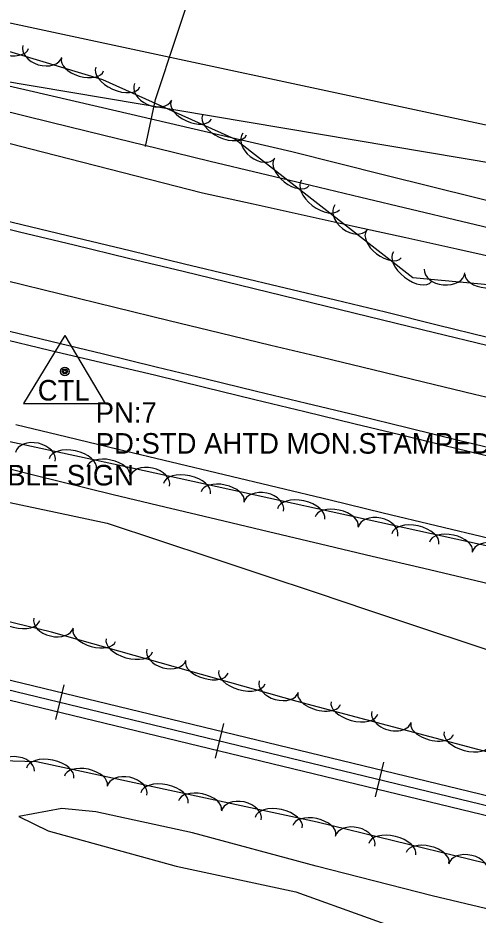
# Model space of a CAD drawing. Extents: x 1441650 to 1491889, y 345904 to 358319.
# Drawn here: x 1448606.3 to 1448718.2, y 353717.3 to 353935.4 of the extents above; entities that cross this region are included whole.
import ezdxf

# ---------------------------------------------------------------- set-up
doc = ezdxf.new("R2010")
doc.units = 0
for name, color, linetype in [('S_DITCHLINE', 7, 'Continuous'), ('S_EDGE_PAVEMENT', 7, 'Continuous'), ('S_PAVEMENT_CROWN', 7, 'Continuous'), ('S_PRIMARY_CTL', 7, 'Continuous'), ('S_PRIMARY_CTL_ANNOT', 7, 'Continuous'), ('S_RAILROAD', 7, 'Continuous'), ('S_SHOULDER', 7, 'Continuous'), ('S_SIGN_ANNOT', 7, 'Continuous'), ('S_STREAM', 7, 'Continuous'), ('S_TREE', 7, 'Continuous'), ('S_UNDERGROUND_CABLE', 7, 'Continuous'), ('S_WATER_UTILITIES', 7, 'Continuous')]:
    doc.layers.add(name, color=color, linetype=linetype)

msp = doc.modelspace()

# ---------------------------------------------------------------- linework, layer by layer
at = {"layer": 'S_DITCHLINE'}
for points in [[(1448601.39, 353913.22), (1448614.3, 353910.07), (1448627.21, 353906.91), (1448640.12, 353903.76), (1448653.03, 353900.6), (1448665.27, 353897.67), (1448677.5, 353894.74), (1448689.73, 353891.81), (1448701.97, 353888.89), (1448714.2, 353885.96), (1448726.43, 353883.03), (1448738.67, 353880.1), (1448750.9, 353877.17), (1448763.66, 353874.4), (1448776.43, 353871.63), (1448789.19, 353868.85), (1448801.96, 353866.08), (1448814.72, 353863.31), (1448827.49, 353860.54), (1448840.25, 353857.76)], [(1448599.28, 353906.15), (1448612.25, 353902.84), (1448625.22, 353899.52), (1448638.19, 353896.21), (1448651.16, 353892.9), (1448663.53, 353890.17), (1448675.91, 353887.44), (1448688.29, 353884.72), (1448700.66, 353881.99), (1448713.04, 353879.26), (1448725.41, 353876.53), (1448737.79, 353873.81), (1448750.17, 353871.08), (1448762.63, 353867.65), (1448775.09, 353864.22), (1448787.55, 353860.79), (1448800.01, 353857.36), (1448812.47, 353853.93), (1448824.93, 353850.5), (1448837.39, 353847.07)], [(1448605.75, 353836.54), (1448618.23, 353833.55), (1448630.71, 353830.57), (1448643.6, 353827.48), (1448656.49, 353824.39), (1448669.38, 353821.3), (1448682.27, 353818.2), (1448695.16, 353815.11), (1448708.05, 353812.02), (1448720.94, 353808.93), (1448733.83, 353805.84), (1448746.27, 353802.86), (1448758.72, 353799.89), (1448771.16, 353796.91), (1448783.6, 353793.93), (1448796.04, 353790.95), (1448808.48, 353787.98), (1448820.92, 353785), (1448833.36, 353782.02)], [(1448602.81, 353817.94), (1448615.41, 353815.27), (1448628.02, 353812.59), (1448640.72, 353808.36), (1448653.43, 353804.13), (1448666.13, 353799.9), (1448678.83, 353795.68), (1448691.54, 353791.45), (1448704.24, 353787.22), (1448716.94, 353782.99), (1448729.65, 353778.76), (1448753.61, 353773.47), (1448777.57, 353768.18), (1448801.54, 353762.89), (1448825.5, 353757.6), (1448838.58, 353754.42)]]:
    msp.add_lwpolyline(points, dxfattribs=at)
at = {"layer": 'S_EDGE_PAVEMENT'}
for points in [[(1448593.43, 353886.63), (1448606.69, 353883.42), (1448619.95, 353880.21), (1448633.22, 353877), (1448646.48, 353873.79), (1448670.72, 353867.9), (1448694.95, 353862.01), (1448707.63, 353858.92), (1448720.32, 353855.83), (1448733, 353852.75), (1448745.68, 353849.66), (1448758, 353846.68), (1448770.33, 353843.71), (1448782.66, 353840.73), (1448794.98, 353837.76), (1448807.57, 353834.71), (1448820.15, 353831.67), (1448832.74, 353828.62)], [(1448601.52, 353859.9), (1448614.3, 353856.8), (1448627.09, 353853.7), (1448639.88, 353850.6), (1448652.09, 353847.64), (1448664.3, 353844.69), (1448676.5, 353841.74), (1448688.71, 353838.79), (1448701.26, 353835.74), (1448713.81, 353832.7), (1448726.35, 353829.66), (1448738.9, 353826.62), (1448751.74, 353823.51), (1448764.57, 353820.4), (1448777.41, 353817.28), (1448790.25, 353814.17), (1448802.41, 353811.22), (1448814.58, 353808.28), (1448826.74, 353805.33), (1448838.9, 353802.38)]]:
    msp.add_lwpolyline(points, dxfattribs=at)
at = {"layer": 'S_PAVEMENT_CROWN'}
msp.add_lwpolyline([(1448603.4, 353871.53), (1448616.62, 353868.29), (1448629.84, 353865.04), (1448643.07, 353861.8), (1448655.45, 353858.84), (1448667.82, 353855.87), (1448680.2, 353852.91), (1448692.58, 353849.95), (1448704.96, 353846.96), (1448717.34, 353843.96), (1448729.72, 353840.97), (1448742.09, 353837.97), (1448754.39, 353835.09), (1448766.68, 353832.21), (1448778.97, 353829.32), (1448791.26, 353826.44), (1448803.97, 353823.33), (1448816.68, 353820.23), (1448829.39, 353817.12)], dxfattribs=at)
at = {"layer": 'S_PRIMARY_CTL'}
for p, q in [((1448617.7, 353858.16), (1448607.67, 353841.65)), ((1448617.7, 353858.16), (1448627.52, 353841.65)), ((1448607.67, 353841.65), (1448627.52, 353841.65))]:
    msp.add_line(p, q, dxfattribs=at)
for radius in [1.04, 0.609, 0.344]:
    msp.add_circle((1448617.7, 353849.46), radius, dxfattribs=at)
at = {"layer": 'S_RAILROAD'}
for p, q in [((1448617.43, 353773.24), (1448615.39, 353764.81)), ((1448616.97, 353771.33), (1448616.96, 353771.3)), ((1448615.86, 353766.76), (1448615.88, 353766.86)), ((1448656.31, 353763.83), (1448654.27, 353755.4)), ((1448655.85, 353761.93), (1448655.84, 353761.89)), ((1448654.74, 353757.35), (1448654.76, 353757.45)), ((1448695.19, 353754.43), (1448693.15, 353746)), ((1448694.73, 353752.52), (1448694.72, 353752.48)), ((1448693.62, 353747.94), (1448693.64, 353748.04))]:
    msp.add_line(p, q, dxfattribs=at)
for points in [[(1448408.16, 353821.85), (1449173.97, 353636.57)], [(1448408.08, 353819.43), (1449173.41, 353634.26)], [(1448408, 353817.05), (1449172.86, 353631.99)], [(1448616.38, 353769.03), (1448616.41, 353769.03)], [(1448655.26, 353759.63), (1448655.29, 353759.62)], [(1448694.14, 353750.22), (1448694.17, 353750.21)]]:
    msp.add_lwpolyline(points, dxfattribs=at)
at = {"layer": 'S_SHOULDER'}
for points in [[(1448594.01, 353888.34), (1448607.21, 353885.17), (1448620.41, 353881.99), (1448633.61, 353878.82), (1448646.81, 353875.65), (1448659.04, 353872.71), (1448671.27, 353869.78), (1448683.5, 353866.85), (1448695.72, 353863.91), (1448708.29, 353860.82), (1448720.86, 353857.73), (1448733.43, 353854.64), (1448746, 353851.55), (1448758.46, 353848.6), (1448770.92, 353845.66), (1448783.38, 353842.71), (1448795.84, 353839.76), (1448808.29, 353836.76), (1448820.74, 353833.75), (1448833.19, 353830.75)], [(1448601.2, 353857.69), (1448613.96, 353854.66), (1448626.72, 353851.63), (1448639.48, 353848.6), (1448651.68, 353845.63), (1448663.88, 353842.66), (1448676.08, 353839.69), (1448688.28, 353836.72), (1448700.87, 353833.68), (1448713.46, 353830.64), (1448726.05, 353827.6), (1448738.64, 353824.56), (1448751.43, 353821.5), (1448764.22, 353818.44), (1448777.01, 353815.39), (1448789.8, 353812.33), (1448801.99, 353809.41), (1448814.19, 353806.49), (1448826.38, 353803.57), (1448838.57, 353800.65)]]:
    msp.add_lwpolyline(points, dxfattribs=at)
at = {"layer": 'S_STREAM'}
for points in [[(1448637.31, 353904.13), (1448639.79, 353915.6), (1448649.95, 353946.48), (1448656.25, 353979.89), (1448666.67, 354018.16), (1448672.73, 354046.21)], [(1449074.36, 353635.88), (1449026.75, 353647.21), (1448982.61, 353658.88), (1448931.8, 353670.27), (1448860.47, 353686.79), (1448825.96, 353694.24), (1448786.38, 353701.85), (1448758.4, 353710.6), (1448719.99, 353718.9), (1448707.06, 353721.96), (1448678.85, 353729.17), (1448648.79, 353737.3), (1448625.2, 353742.4), (1448616.98, 353743.23), (1448606.5, 353741.28), (1448613.61, 353737.8), (1448644.75, 353729.21), (1448673.85, 353722.93), (1448709.04, 353710.3), (1448757.85, 353699.33), (1448810.81, 353680.13), (1448814.63, 353671.91), (1448815.55, 353654.18), (1448813.6, 353647.66)]]:
    msp.add_lwpolyline(points, dxfattribs=at)
at = {"layer": 'S_TREE'}
for points in [[(1448164.92, 353940.81), (1448249.39, 353922.57), (1448359.07, 353895.66), (1448463.63, 353870.23), (1448540.52, 353850.86), (1448562.98, 353841.37), (1448593.01, 353834.89), (1448633.64, 353826.11), (1448718.7, 353807.44), (1448803.64, 353789.1), (1448863.56, 353775.84), (1448904.08, 353761.08), (1448983.58, 353741.29), (1449050.52, 353726.63), (1449135.46, 353705.27), (1449214.98, 353685.13)], [(1448799.16, 353858.89), (1448736.38, 353869.01), (1448702.31, 353872.2), (1448659.03, 353905.91), (1448626.95, 353920.34), (1448580.91, 353934.22)], [(1448587.74, 353922.65), (1448609.04, 353917.72), (1448630.33, 353912.79), (1448651.63, 353907.86), (1448672.92, 353902.93), (1448695.45, 353897.28), (1448717.98, 353891.63), (1448740.51, 353885.98), (1448763.03, 353880.33), (1448785.56, 353874.68), (1448808.09, 353869.03), (1448830.62, 353863.38)], [(1448587.74, 353922.65), (1448609.04, 353917.72), (1448630.33, 353912.79), (1448651.63, 353907.86), (1448672.92, 353902.93), (1448695.45, 353897.28), (1448717.98, 353891.63), (1448740.51, 353885.98), (1448763.03, 353880.33), (1448785.56, 353874.68), (1448808.09, 353869.03), (1448830.62, 353863.38)], [(1449198.55, 353641.16), (1448994.76, 353691.9), (1448844.41, 353728.56), (1448750.54, 353748.91), (1448674.24, 353769.2), (1448614.45, 353786.08), (1448584.4, 353793.37), (1448535.16, 353804.01), (1448460.45, 353823.73), (1448403.66, 353837.92), (1448355.16, 353848.39), (1448265.33, 353872.32), (1448229.62, 353880.04), (1448194.99, 353887.51), (1448124.02, 353906.49)], [(1448151.15, 353864.63), (1448259.15, 353839.26), (1448345.41, 353820.58), (1448442.42, 353797.19), (1448502.14, 353779.26), (1448537.69, 353756.75), (1448557.26, 353745.98), (1448579.34, 353739.1), (1448587.98, 353737.34), (1448591.23, 353747.02), (1448593.56, 353755.13), (1448610.82, 353754.66), (1448679.06, 353739.92), (1448771.95, 353717.29), (1448855.44, 353695.83), (1448935.71, 353676.25), (1449005.67, 353660.28), (1449082.76, 353641.32), (1449144.97, 353627.88), (1449226.92, 353606.31), (1449262.9, 353598.49)], [(1448591.41, 353829.02), (1448610.44, 353824.27), (1448629.47, 353819.52), (1448642.06, 353816.53), (1448654.66, 353813.54), (1448667.25, 353810.55), (1448679.85, 353807.56), (1448692.44, 353804.57), (1448705.04, 353801.59), (1448717.63, 353798.6), (1448730.23, 353795.61), (1448742.83, 353792.62), (1448755.42, 353789.63), (1448768.02, 353786.64), (1448780.61, 353783.65), (1448793.21, 353780.67), (1448805.8, 353777.68), (1448818.4, 353774.69), (1448830.99, 353771.7)], [(1448591.41, 353829.02), (1448610.44, 353824.27), (1448629.47, 353819.52), (1448642.06, 353816.53), (1448654.66, 353813.54), (1448667.25, 353810.55), (1448679.85, 353807.56), (1448692.44, 353804.57), (1448705.04, 353801.59), (1448717.63, 353798.6), (1448730.23, 353795.61), (1448742.83, 353792.62), (1448755.42, 353789.63), (1448768.02, 353786.64), (1448780.61, 353783.65), (1448793.21, 353780.67), (1448805.8, 353777.68), (1448818.4, 353774.69), (1448830.99, 353771.7)]]:
    msp.add_lwpolyline(points, dxfattribs=at)
for centre, major_axis, ratio, start_param, end_param in [((1448603.28, 353929.69), (5.62, -1.69), 0.550078, 3.141593, 6.283185), ((1448612.22, 353927.27), (4.74, -1.43), 0.685309, 3.141593, 6.283185), ((1448622.01, 353924.04), (5.12, -1.54), 0.540698, 3.141593, 6.283185), ((1448630.62, 353921.02), (5.35, -2.41), 0.550078, 3.141593, 6.283185), ((1448639.17, 353917.46), (4.52, -2.03), 0.685309, 3.141593, 6.283185), ((1448648.46, 353913), (4.88, -2.19), 0.540698, 3.141593, 6.283185), ((1448656.55, 353909.36), (5.35, -2.41), 0.550078, 3.141593, 6.283185), ((1448664.9, 353904.37), (3.91, -3.05), 0.685309, 3.141593, 6.283185), ((1448672.86, 353897.83), (4.22, -3.29), 0.540698, 3.141593, 6.283185), ((1448679.86, 353892.38), (4.63, -3.61), 0.550078, 3.141593, 6.283185), ((1448687.32, 353886.9), (3.91, -3.05), 0.685309, 3.141593, 6.283185), ((1448695.29, 353880.36), (4.22, -3.29), 0.540698, 3.141593, 6.283185), ((1448702.28, 353874.91), (4.63, -3.61), 0.550078, 3.141593, 6.283185), ((1448710.07, 353873.87), (4.93, -0.46), 0.685309, 3.141593, 6.283185), ((1448720.31, 353872.64), (5.32, -0.5), 0.540698, 3.141593, 6.283185), ((1448610.54, 353828.67), (-4.84, 1.05), 0.68531, 3.141593, 6.283185), ((1448619.64, 353826.97), (-5.74, 1.24), 0.550079, 3.141593, 6.283185), ((1448628.31, 353825.09), (-5.23, 1.13), 0.540699, 3.141593, 6.283185), ((1448638.32, 353822.65), (-4.84, 1.06), 0.68531, 3.141593, 6.283185), ((1448647.41, 353820.92), (-5.73, 1.26), 0.550079, 3.141593, 6.283185), ((1448656.08, 353819.02), (-5.22, 1.15), 0.540699, 3.141593, 6.283185), ((1448666.08, 353816.55), (-4.84, 1.06), 0.68531, 3.141593, 6.283185), ((1448675.18, 353814.82), (-5.73, 1.26), 0.550079, 3.141593, 6.283185), ((1448683.84, 353812.92), (-5.22, 1.15), 0.540699, 3.141593, 6.283185), ((1448693.85, 353810.46), (-4.84, 1.06), 0.68531, 3.141593, 6.283185), ((1448702.95, 353808.73), (-5.73, 1.26), 0.550079, 3.141593, 6.283185), ((1448711.61, 353806.83), (-5.22, 1.15), 0.540699, 3.141593, 6.283185), ((1448721.63, 353804.37), (-4.84, 1.05), 0.68531, 3.141593, 6.283185), ((1448605.89, 353790.26), (5.7, -1.38), 0.529579, 3.141593, 6.283185), ((1448614.95, 353788.32), (4.82, -1.17), 0.65977, 3.141593, 6.283185), ((1448624.88, 353785.26), (5.15, -1.45), 0.520574, 3.141593, 6.283185), ((1448633.41, 353782.85), (5.65, -1.59), 0.529605, 3.141593, 6.283185), ((1448642.39, 353780.58), (4.77, -1.35), 0.659803, 3.141593, 6.283185), ((1448652.24, 353777.54), (5.15, -1.45), 0.520574, 3.141593, 6.283185), ((1448660.77, 353775.13), (5.65, -1.59), 0.529605, 3.141593, 6.283185), ((1448669.75, 353772.85), (4.77, -1.35), 0.659803, 3.141593, 6.283185), ((1448679.58, 353769.89), (5.17, -1.38), 0.520558, 3.142028, 6.283621), ((1448688.15, 353767.62), (5.67, -1.51), 0.529589, 3.142042, 6.283634), ((1448697.16, 353765.48), (4.79, -1.28), 0.659782, 3.142305, 6.283898), ((1448707.06, 353762.59), (5.17, -1.38), 0.520558, 3.142028, 6.283621), ((1448715.63, 353760.31), (5.67, -1.51), 0.529589, 3.142042, 6.283634), ((1448605.35, 353752.42), (-4.95, 0.14), 0.684825, 3.141593, 6.283185), ((1448614.14, 353751.77), (-5.74, 1.24), 0.549687, 3.141593, 6.283185), ((1448622.81, 353749.9), (-5.23, 1.13), 0.540313, 3.141593, 6.283185), ((1448632.82, 353747.47), (-4.84, 1.05), 0.684821, 3.141593, 6.283185), ((1448641.93, 353745.77), (-5.74, 1.24), 0.549687, 3.141593, 6.283185), ((1448650.6, 353743.9), (-5.23, 1.13), 0.540313, 3.141593, 6.283185), ((1448660.61, 353741.47), (-4.84, 1.05), 0.684821, 3.141593, 6.283185), ((1448669.72, 353739.77), (-5.74, 1.24), 0.549687, 3.141593, 6.283185), ((1448678.38, 353737.9), (-5.23, 1.13), 0.540313, 3.141593, 6.283185), ((1448688.28, 353735.22), (-4.81, 1.17), 0.684823, 3.141593, 6.283185), ((1448697.34, 353733.29), (-5.7, 1.39), 0.549689, 3.141593, 6.283185), ((1448705.95, 353731.19), (-5.19, 1.27), 0.540315, 3.141593, 6.283185), ((1448715.9, 353728.5), (-4.81, 1.17), 0.684823, 3.141593, 6.283185)]:
    msp.add_ellipse(centre, major_axis=major_axis, ratio=ratio, start_param=start_param, end_param=end_param, dxfattribs=at)
at = {"layer": 'S_UNDERGROUND_CABLE'}
msp.add_line((1448576.48, 353924.53), (1448779.08, 353890.47), dxfattribs=at)
at = {"layer": 'S_WATER_UTILITIES'}
msp.add_line((1448487.46, 353959.22), (1448799.55, 353892.47), dxfattribs=at)

# ---------------------------------------------------------------- texts
at = {"layer": 'S_PRIMARY_CTL'}
msp.add_text('CTL', height=5, rotation=360, dxfattribs=at).set_placement((1448611.11, 353842.38))
at = {"layer": 'S_PRIMARY_CTL_ANNOT'}
for s, p in [('PN:7', (1448625.2, 353836.96)), ('PD:STD AHTD MON.STAMPED PN:7 JOB 050264', (1448625.2, 353829.46))]:
    msp.add_text(s, height=5, dxfattribs=at).set_placement(p)
at = {"layer": 'S_SIGN_ANNOT'}
msp.add_text('BURIED CABLE SIGN', height=5, dxfattribs=at).set_placement((1448567.28, 353821.73))

doc.saveas('drawing.dxf')
